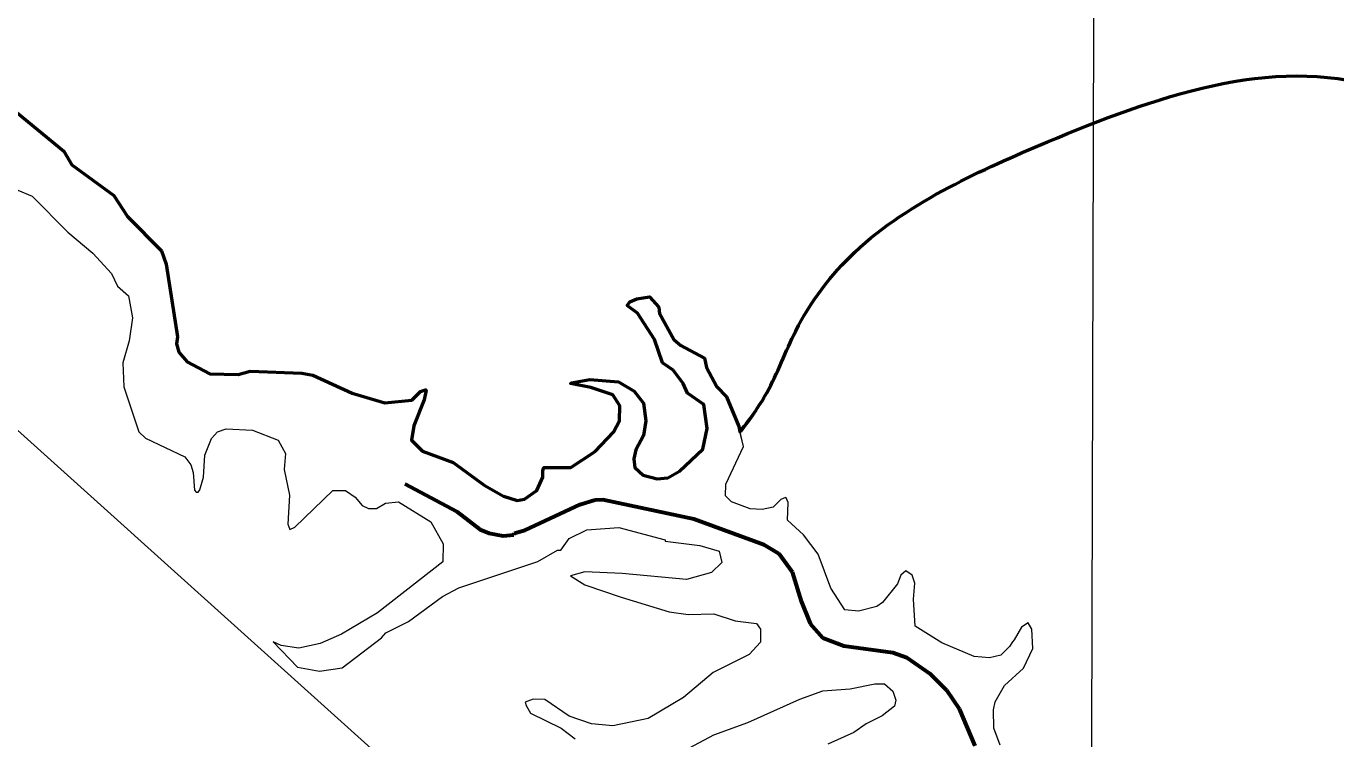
# Model space of a CAD drawing. Extents: x 553962 to 842807, y 8883888 to 9032388.
# Drawn here: x 801481 to 802532, y 9016392 to 9016964 of the extents above; entities that cross this region are included whole.
import ezdxf

# ---------------------------------------------------------------- set-up
doc = ezdxf.new("R2010")
doc.units = 0
doc.header["$LTSCALE"] = 200
doc.linetypes.add('LONG_DASH_SHORT_DASH', pattern=[9.9, 6, -1.2, 1.5, -1.2])
doc.layers.add('1', color=7, linetype='Continuous', lineweight=13)

msp = doc.modelspace()

# ---------------------------------------------------------------- linework, layer by layer
at = {"layer": '1'}
for points in [[(802358.2, 9024419.4), (802335.1, 9016201.5), (802313.4, 9008859.6)], [(802358.2, 9024419.4), (802335.1, 9016201.5), (802313.4, 9008859.6)], [(805531, 9014654.6), (804656.1, 9014532), (803479.2, 9015509.3), (802603.2, 9015624.2), (801222.1, 9016866), (800600.9, 9016813.5), (800076, 9017128.6), (799586.1, 9016682.2), (799446.1, 9016839.8), (799239.9, 9016805.7), (799493.9, 9017205.2), (799626.2, 9018219.6), (800434.5, 9018637.8), (800970.4, 9019689.3), (802445.9, 9020169.8), (804093.6, 9022119.5), (804177.1, 9022982.9)], [(801848.2, 9016595.8), (801823.5, 9016613.9), (801798.9, 9016622.9), (801790, 9016631.8), (801791.8, 9016643.3), (801800.3, 9016664.1), (801801.9, 9016672), (801801.2, 9016672.2), (801797.3, 9016670.7), (801790.2, 9016663.8), (801768.5, 9016661.6), (801742.4, 9016669.6), (801710.9, 9016683.8), (801702.1, 9016685.4), (801660.6, 9016687), (801650.8, 9016684.4), (801628.2, 9016684.9), (801609.9, 9016694.5), (801603.4, 9016702.4), (801601.4, 9016709), (801602.1, 9016714.7), (801593, 9016772.9), (801589.4, 9016783.7), (801562.1, 9016811), (801551.1, 9016828), (801517.5, 9016852.6), (801511, 9016863.6), (801468.8, 9016898.2)], [(801848.2, 9016595.8), (801823.5, 9016613.9), (801798.9, 9016622.9), (801790, 9016631.8), (801791.8, 9016643.3), (801800.3, 9016664.1), (801801.9, 9016672), (801801.2, 9016672.2), (801797.3, 9016670.7), (801790.2, 9016663.8), (801768.5, 9016661.6), (801742.4, 9016669.6), (801710.9, 9016683.8), (801702.1, 9016685.4), (801660.6, 9016687), (801650.8, 9016684.4), (801628.2, 9016684.9), (801609.9, 9016694.5), (801603.4, 9016702.4), (801601.4, 9016709), (801602.1, 9016714.7), (801593, 9016772.9), (801589.4, 9016783.7), (801562.1, 9016811), (801551.1, 9016828), (801517.5, 9016852.6), (801511, 9016863.6), (801468.8, 9016898.2)], [(801474.1, 9016832.2), (801485.5, 9016827.4), (801514.3, 9016798.5), (801534.3, 9016781.6), (801549.3, 9016765.5), (801554, 9016755.2), (801562.8, 9016747.6), (801566.2, 9016730), (801563.5, 9016711.4), (801558.4, 9016693.9), (801559.1, 9016674.5), (801571.2, 9016638.4), (801576.6, 9016633.5), (801608.2, 9016618.3), (801612.8, 9016612.1), (801614.7, 9016605.9), (801615.8, 9016591.7), (801617.2, 9016590.2), (801618.9, 9016590), (801620.1, 9016592), (801623.1, 9016602.1), (801624.2, 9016619.7), (801629.4, 9016633.1), (801634.2, 9016638.4), (801641.3, 9016640.9), (801662.4, 9016639.7), (801682.9, 9016631.8), (801688.9, 9016621.1), (801687.8, 9016608.3), (801692.1, 9016587.7), (801690.8, 9016564.3), (801692.5, 9016560.1), (801696.3, 9016562), (801726.8, 9016591.3), (801737, 9016591.5), (801744.7, 9016586.2), (801750.4, 9016579.3), (801755.5, 9016577.1), (801762, 9016577.1), (801769.2, 9016581.3), (801779.5, 9016582.4), (801805.6, 9016566.2), (801815.3, 9016548.7), (801815.2, 9016534.1)], [(801474.1, 9016832.2), (801485.5, 9016827.4), (801514.3, 9016798.5), (801534.3, 9016781.6), (801549.3, 9016765.5), (801554, 9016755.2), (801562.8, 9016747.6), (801566.2, 9016730), (801563.5, 9016711.4), (801558.4, 9016693.9), (801559.1, 9016674.5), (801571.2, 9016638.4), (801576.6, 9016633.5), (801608.2, 9016618.3), (801612.8, 9016612.1), (801614.7, 9016605.9), (801615.8, 9016591.7), (801617.2, 9016590.2), (801618.9, 9016590), (801620.1, 9016592), (801623.1, 9016602.1), (801624.2, 9016619.7), (801629.4, 9016633.1), (801634.2, 9016638.4), (801641.3, 9016640.9), (801662.4, 9016639.7), (801682.9, 9016631.8), (801688.9, 9016621.1), (801687.8, 9016608.3), (801692.1, 9016587.7), (801690.8, 9016564.3), (801692.5, 9016560.1), (801696.3, 9016562), (801726.8, 9016591.3), (801737, 9016591.5), (801744.7, 9016586.2), (801750.4, 9016579.3), (801755.5, 9016577.1), (801762, 9016577.1), (801769.2, 9016581.3), (801779.5, 9016582.4), (801805.6, 9016566.2), (801815.3, 9016548.7), (801815.2, 9016534.1)], [(802262.5, 9016387.2), (802257.4, 9016400.8), (802257, 9016415.5), (802258.4, 9016422), (802265.8, 9016435.1), (802281, 9016449), (802288.5, 9016464.8), (802287.9, 9016480.3), (802284.9, 9016485.3), (802279.5, 9016481.7), (802273.7, 9016471.6), (802272.4, 9016470.2), (802269.9, 9016466.3), (802263, 9016459.4), (802253.8, 9016457.3), (802241.6, 9016458.3), (802215.7, 9016469.3), (802194.1, 9016482.6), (802192.8, 9016504.3), (802193.9, 9016517.1), (802191.8, 9016523.5), (802186.8, 9016527), (802182.8, 9016523.6), (802180.1, 9016516.7), (802167.9, 9016501.7), (802163.4, 9016498.4), (802148.7, 9016494.6), (802137.8, 9016495.7), (802126.5, 9016513.2), (802116.3, 9016540.5), (802104.7, 9016556), (802091.7, 9016567.5), (802092.2, 9016581.9), (802090.7, 9016585.5), (802090.2, 9016585.7), (802086.5, 9016584.3), (802080.3, 9016578.1), (802071.4, 9016576.2), (802061.7, 9016576.6), (802046.9, 9016582.2), (802041.9, 9016587.2), (802042.2, 9016596.4), (802056.3, 9016626.6), (802052.6, 9016642.7), (802042.7, 9016666.4), (802035.1, 9016674.5), (802026.8, 9016690), (802025, 9016697.5), (802006.1, 9016707.7), (802000.6, 9016712.6), (801988.9, 9016733.4), (801988.4, 9016738.5), (801981.1, 9016746.8), (801970.8, 9016745.1), (801965.2, 9016742.8), (801963.2, 9016739.9), (801971.3, 9016733.6), (801985.1, 9016712.6), (801991.4, 9016693.8), (801999.9, 9016687.9)], [(802262.5, 9016387.2), (802257.4, 9016400.8), (802257, 9016415.5), (802258.4, 9016422), (802265.8, 9016435.1), (802281, 9016449), (802288.5, 9016464.8), (802287.9, 9016480.3), (802284.9, 9016485.3), (802279.5, 9016481.7), (802273.7, 9016471.6), (802272.4, 9016470.2), (802269.9, 9016466.3), (802263, 9016459.4), (802253.8, 9016457.3), (802241.6, 9016458.3), (802215.7, 9016469.3), (802194.1, 9016482.6), (802192.8, 9016504.3), (802193.9, 9016517.1), (802191.8, 9016523.5), (802186.8, 9016527), (802182.8, 9016523.6), (802180.1, 9016516.7), (802167.9, 9016501.7), (802163.4, 9016498.4), (802148.7, 9016494.6), (802137.8, 9016495.7), (802126.5, 9016513.2), (802116.3, 9016540.5), (802104.7, 9016556), (802091.7, 9016567.5), (802092.2, 9016581.9), (802090.7, 9016585.5), (802090.2, 9016585.7), (802086.5, 9016584.3), (802080.3, 9016578.1), (802071.4, 9016576.2), (802061.7, 9016576.6), (802046.9, 9016582.2), (802041.9, 9016587.2), (802042.2, 9016596.4), (802056.3, 9016626.6), (802052.6, 9016642.7), (802042.7, 9016666.4), (802035.1, 9016674.5), (802026.8, 9016690), (802025, 9016697.5), (802006.1, 9016707.7), (802000.6, 9016712.6), (801988.9, 9016733.4), (801988.4, 9016738.5), (801981.1, 9016746.8), (801970.8, 9016745.1), (801965.2, 9016742.8), (801963.2, 9016739.9), (801971.3, 9016733.6), (801985.1, 9016712.6), (801991.4, 9016693.8), (801999.9, 9016687.9)], [(801999.9, 9016687.9), (802007.9, 9016677.1), (802011.4, 9016669.6), (802024.6, 9016660.5), (802027.3, 9016641.1), (802023.8, 9016624.5), (802005.1, 9016606.8), (801995.7, 9016601.6), (801987.2, 9016600.8), (801975.9, 9016603.8), (801969.2, 9016609.8), (801968.5, 9016616.9), (801970.1, 9016624), (801976.2, 9016635.4), (801978, 9016647.2), (801976.2, 9016661.4), (801968.6, 9016671.2), (801956, 9016678.5), (801933.2, 9016680.4), (801918.5, 9016677.8), (801917.7, 9016677.1), (801934, 9016674.1), (801951.7, 9016668), (801957.3, 9016659.2), (801957, 9016647.4), (801952, 9016638.2), (801937.4, 9016622.6), (801918, 9016609.9), (801896.3, 9016609.8), (801895.3, 9016607.4), (801895.5, 9016602.2), (801890.6, 9016591.3), (801880.8, 9016584.5), (801874.8, 9016583.5), (801863.8, 9016586.9), (801848.2, 9016595.8)], [(801999.9, 9016687.9), (802007.9, 9016677.1), (802011.4, 9016669.6), (802024.6, 9016660.5), (802027.3, 9016641.1), (802023.8, 9016624.5), (802005.1, 9016606.8), (801995.7, 9016601.6), (801987.2, 9016600.8), (801975.9, 9016603.8), (801969.2, 9016609.8), (801968.5, 9016616.9), (801970.1, 9016624), (801976.2, 9016635.4), (801978, 9016647.2), (801976.2, 9016661.4), (801968.6, 9016671.2), (801956, 9016678.5), (801933.2, 9016680.4), (801918.5, 9016677.8), (801917.7, 9016677.1), (801934, 9016674.1), (801951.7, 9016668), (801957.3, 9016659.2), (801957, 9016647.4), (801952, 9016638.2), (801937.4, 9016622.6), (801918, 9016609.9), (801896.3, 9016609.8), (801895.3, 9016607.4), (801895.5, 9016602.2), (801890.6, 9016591.3), (801880.8, 9016584.5), (801874.8, 9016583.5), (801863.8, 9016586.9), (801848.2, 9016595.8)], [(802262.5, 9016387.2), (802257.4, 9016400.8), (802257, 9016415.5), (802258.4, 9016422), (802265.8, 9016435.1), (802281, 9016449), (802288.5, 9016464.8), (802287.9, 9016480.3), (802284.9, 9016485.3), (802279.5, 9016481.7), (802273.7, 9016471.6), (802272.4, 9016470.2), (802269.9, 9016466.3), (802263, 9016459.4), (802253.8, 9016457.3), (802241.6, 9016458.3), (802215.7, 9016469.3), (802194.1, 9016482.6), (802192.8, 9016504.3), (802193.9, 9016517.1), (802191.8, 9016523.5), (802186.8, 9016527), (802182.8, 9016523.6), (802180.1, 9016516.7), (802167.9, 9016501.7), (802163.4, 9016498.4), (802148.7, 9016494.6), (802137.8, 9016495.7), (802126.5, 9016513.2), (802116.3, 9016540.5), (802104.7, 9016556), (802091.7, 9016567.5), (802092.2, 9016581.9), (802090.7, 9016585.5), (802090.2, 9016585.7), (802086.5, 9016584.3), (802080.3, 9016578.1), (802071.4, 9016576.2), (802061.7, 9016576.6), (802046.9, 9016582.2), (802041.9, 9016587.2), (802042.2, 9016596.4), (802056.3, 9016626.6), (802053.3, 9016639.5)], [(801815.2, 9016534.1), (801762.6, 9016493.2), (801733.8, 9016476.2), (801716.8, 9016468.8), (801699.6, 9016465), (801685.5, 9016467.1), (801679, 9016470), (801698.6, 9016449.7), (801716.2, 9016446.6), (801734.4, 9016449.1), (801765.8, 9016473.2), (801769.3, 9016477.4), (801787.5, 9016486.4), (801814.8, 9016506.4), (801827.9, 9016513.4), (801891.3, 9016534.4), (801907.1, 9016543.7), (801909.8, 9016543.7), (801916.6, 9016553), (801930.6, 9016559.9), (801956.3, 9016561.8), (801993.5, 9016551.8), (801993.6, 9016550.8), (802021.4, 9016547.4), (802036.9, 9016542.7), (802039, 9016533.6), (802030.7, 9016525.6), (802010.6, 9016520), (801959, 9016524.9)], [(801815.2, 9016534.1), (801762.6, 9016493.2), (801733.8, 9016476.2), (801716.8, 9016468.8), (801699.6, 9016465), (801685.5, 9016467.1), (801679, 9016470), (801698.6, 9016449.7), (801716.2, 9016446.6), (801734.4, 9016449.1), (801765.8, 9016473.2), (801769.3, 9016477.4), (801787.5, 9016486.4), (801814.8, 9016506.4), (801827.9, 9016513.4), (801891.3, 9016534.4), (801907.1, 9016543.7), (801909.8, 9016543.7), (801916.6, 9016553), (801930.6, 9016559.9), (801956.3, 9016561.8), (801993.5, 9016551.8), (801993.6, 9016550.8), (802021.4, 9016547.4), (802036.9, 9016542.7), (802039, 9016533.6), (802030.7, 9016525.6), (802010.6, 9016520), (801959, 9016524.9)], [(801959, 9016524.9), (801929.1, 9016526.3), (801917.5, 9016523), (801929.1, 9016515.8), (801958.2, 9016505.8), (801996.8, 9016494.2), (802012.1, 9016491.9), (802032.6, 9016492.6), (802049.8, 9016487), (802066.8, 9016484.7), (802070, 9016480.1), (802070, 9016469.9), (802061.1, 9016460), (802032.1, 9016445.5), (802008.2, 9016425.4), (801980, 9016408.7), (801951.6, 9016402.8), (801934.4, 9016404.3), (801916.5, 9016410.5), (801896.9, 9016423.9), (801887.6, 9016424.1), (801881.3, 9016421.6), (801881.9, 9016419), (801885.4, 9016413), (801910.1, 9016400.8), (801921.4, 9016392.3)], [(801959, 9016524.9), (801929.1, 9016526.3), (801917.5, 9016523), (801929.1, 9016515.8), (801958.2, 9016505.8), (801996.8, 9016494.2), (802012.1, 9016491.9), (802032.6, 9016492.6), (802049.8, 9016487), (802066.8, 9016484.7), (802070, 9016480.1), (802070, 9016469.9), (802061.1, 9016460), (802032.1, 9016445.5), (802008.2, 9016425.4), (801980, 9016408.7), (801951.6, 9016402.8), (801934.4, 9016404.3), (801916.5, 9016410.5), (801896.9, 9016423.9), (801887.6, 9016424.1), (801881.3, 9016421.6), (801881.9, 9016419), (801885.4, 9016413), (801910.1, 9016400.8), (801921.4, 9016392.3)], [(802005, 9016380.9), (802032.5, 9016395.5), (802059.8, 9016405.4), (802101.7, 9016424.2), (802120, 9016430.7), (802142, 9016432.4), (802161.7, 9016436.5), (802169.7, 9016436.5), (802176.4, 9016430.6), (802178.6, 9016423.4), (802177.7, 9016418.6), (802167.7, 9016410.8), (802154.8, 9016404.4), (802144.9, 9016397.4), (802124, 9016387.9)], [(802005, 9016380.9), (802032.5, 9016395.5), (802059.8, 9016405.4), (802101.7, 9016424.2), (802120, 9016430.7), (802142, 9016432.4), (802161.7, 9016436.5), (802169.7, 9016436.5), (802176.4, 9016430.6), (802178.6, 9016423.4), (802177.7, 9016418.6), (802167.7, 9016410.8), (802154.8, 9016404.4), (802144.9, 9016397.4), (802124, 9016387.9)]]:
    msp.add_lwpolyline(points, dxfattribs=at)
at = {"layer": '1', "lineweight": 53}
for points in [[(801468.8, 9016898.2), (801511, 9016863.6), (801517.5, 9016852.6), (801551.1, 9016828), (801562.1, 9016811), (801589.4, 9016783.7), (801593, 9016772.9), (801602.1, 9016714.7), (801601.4, 9016709), (801603.4, 9016702.4), (801609.9, 9016694.5), (801628.2, 9016684.9), (801650.8, 9016684.4), (801660.6, 9016687), (801702.1, 9016685.4), (801710.9, 9016683.8), (801742.4, 9016669.6), (801768.5, 9016661.6), (801790.2, 9016663.8), (801797.3, 9016670.7), (801801.2, 9016672.2), (801801.9, 9016672), (801800.3, 9016664.1), (801791.8, 9016643.3), (801790, 9016631.8), (801798.9, 9016622.9), (801823.5, 9016613.9), (801848.2, 9016595.8)], [(801999.9, 9016687.9), (801991.4, 9016693.8), (801985.1, 9016712.6), (801971.3, 9016733.6), (801963.2, 9016739.9), (801965.2, 9016742.8), (801970.8, 9016745.1), (801981.1, 9016746.8), (801988.4, 9016738.5), (801988.9, 9016733.4), (802000.6, 9016712.6), (802006.1, 9016707.7), (802025, 9016697.5), (802026.8, 9016690), (802035.1, 9016674.5), (802042.7, 9016666.4), (802052.6, 9016642.7), (802053.6, 9016638.4), (802054.3, 9016638.6)], [(801848.2, 9016595.8), (801863.8, 9016586.9), (801874.8, 9016583.5), (801880.8, 9016584.5), (801890.6, 9016591.3), (801895.5, 9016602.2), (801895.3, 9016607.4), (801896.3, 9016609.8), (801918, 9016609.9), (801937.4, 9016622.6), (801952, 9016638.2), (801957, 9016647.4), (801957.3, 9016659.2), (801951.7, 9016668), (801934, 9016674.1), (801917.7, 9016677.1), (801918.5, 9016677.8), (801933.2, 9016680.4), (801956, 9016678.5), (801968.6, 9016671.2), (801976.2, 9016661.4), (801978, 9016647.2), (801976.2, 9016635.4), (801970.1, 9016624), (801968.5, 9016616.9), (801969.2, 9016609.8), (801975.9, 9016603.8), (801987.2, 9016600.8), (801995.7, 9016601.6), (802005.1, 9016606.8), (802023.8, 9016624.5), (802027.3, 9016641.1), (802024.6, 9016660.5), (802011.4, 9016669.6), (802007.9, 9016677.1), (801999.9, 9016687.9)]]:
    msp.add_lwpolyline(points, dxfattribs=at)
at = {"layer": '1', "linetype": 'LONG_DASH_SHORT_DASH', "lineweight": 60}
msp.add_lwpolyline([(801784.7, 9016596.7), (801826.4, 9016574.6), (801845.2, 9016560.1), (801852.3, 9016557.1), (801863.6, 9016555.1), (801872, 9016555.8), (801872.7, 9016557.3), (801881.3, 9016559.5), (801925.4, 9016580.2), (801937.5, 9016583.9), (801943.6, 9016584.1), (802016.6, 9016568.8), (802072.8, 9016548), (802084.9, 9016540.9), (802095.6, 9016526.2), (802102.7, 9016502.6), (802110, 9016484.9), (802120.2, 9016473.4), (802136.9, 9016466.9), (802176.2, 9016461.5), (802187.4, 9016457.6), (802206, 9016444.7), (802219.4, 9016431.3), (802229.6, 9016416.4), (802242.1, 9016386.7)], dxfattribs=at)
msp.add_lwpolyline([(801784.7, 9016596.7), (801826.4, 9016574.6), (801845.2, 9016560.1), (801852.3, 9016557.1), (801863.6, 9016555.1), (801872, 9016555.8), (801872.7, 9016557.3), (801881.3, 9016559.5), (801925.4, 9016580.2), (801937.5, 9016583.9), (801943.6, 9016584.1), (802016.6, 9016568.8), (802072.8, 9016548), (802084.9, 9016540.9), (802095.6, 9016526.2), (802102.7, 9016502.6), (802110, 9016484.9), (802120.2, 9016473.4), (802136.9, 9016466.9), (802176.2, 9016461.5), (802187.4, 9016457.6), (802206, 9016444.7), (802219.4, 9016431.3), (802229.6, 9016416.4), (802242.1, 9016386.7)], dxfattribs=at)
at = {"layer": '1'}
msp.add_spline([(802053.3, 9016639.5), (802075.1, 9016669.7), (802098.3, 9016719.2), (802145.8, 9016782.6), (802221.2, 9016834.4), (802300.4, 9016871), (802565.5, 9016914.4), (802601.7, 9016900.2)], degree=3, dxfattribs=at)
at = {"layer": '1', "lineweight": 53}
msp.add_spline([(802054.3, 9016638.6), (802075.1, 9016669.7), (802098.3, 9016719.2), (802145.8, 9016782.6), (802221.2, 9016834.4), (802300.4, 9016871), (802565.5, 9016914.4), (802601.7, 9016900.2)], degree=3, dxfattribs=at)
at = {"layer": '1', "lineweight": 35}
msp.add_spline([(802055.3, 9016640), (802075.1, 9016669.7), (802098.3, 9016719.2), (802145.8, 9016782.6), (802221.2, 9016834.4), (802300.4, 9016871), (802565.5, 9016914.4), (802601.7, 9016900.2)], degree=3, dxfattribs=at)

doc.saveas('drawing.dxf')
